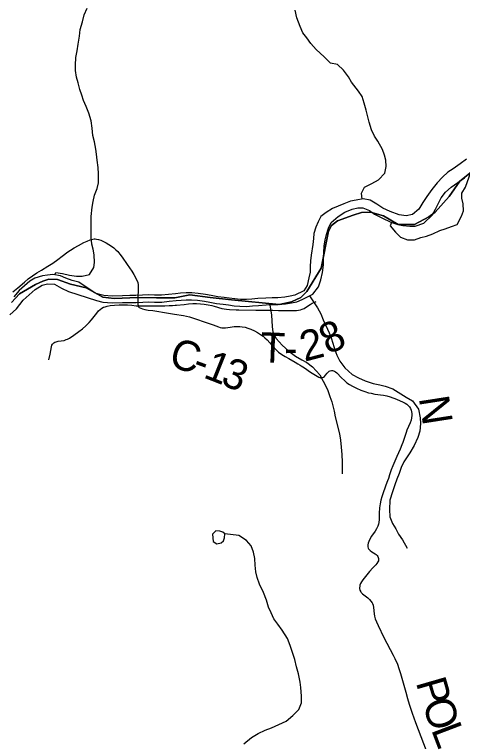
# Model space of a CAD drawing. Extents: x 1451455 to 1749751, y 218250 to 574981.
# Drawn here: x 1604198 to 1608653, y 271255 to 278477 of the extents above; entities that cross this region are included whole.
import ezdxf

# ---------------------------------------------------------------- set-up
doc = ezdxf.new("R2010")
doc.units = 0
for name, color, linetype in [('GM_X_County_Road', 7, 'Continuous'), ('GM_X_County_Road_Text', 7, 'Continuous'), ('GM_X_Minor_Lake', 7, 'Continuous'), ('GM_X_Minor_River', 7, 'Continuous'), ('GM_X_Township', 7, 'Continuous'), ('GM_X_Township_Road', 7, 'Continuous'), ('GM_X_Township_Road_Text', 7, 'Continuous'), ('GM_X_Township_ROW', 7, 'Continuous')]:
    doc.layers.add(name, color=color, linetype=linetype)

msp = doc.modelspace()

# ---------------------------------------------------------------- linework, layer by layer
at = {"layer": 'GM_X_County_Road'}
for points in [[(1604182.1, 275720.6), (1604229.7, 275760.6), (1604296.7, 275818.6), (1604335.3, 275849.5), (1604377.8, 275880.7), (1604421.6, 275910), (1604466.5, 275937.3), (1604531.3, 275975.7), (1604580.6, 276007.8), (1604628.5, 276041.8), (1604673, 276075.2), (1604729.9, 276119.7), (1604754.2, 276136.8), (1604790.4, 276159.7), (1604833.4, 276183.8), (1604886.2, 276210.6), (1604922.2, 276226.8), (1604950.1, 276237.5), (1604975.8, 276245), (1604989.4, 276247.3), (1604999.7, 276247.6), (1605013.4, 276246.2), (1605033.1, 276241.5), (1605055.2, 276233.8), (1605082.5, 276221.5), (1605108.8, 276207.5), (1605162.3, 276175.1), (1605186.7, 276157.8), (1605207, 276140.6), (1605225.7, 276121.7), (1605247.2, 276096.3), (1605268.9, 276067.2), (1605318.8, 275994), (1605364.6, 275925.8), (1605383.7, 275895), (1605401, 275863.3), (1605425.2, 275813.4), (1605429.4, 275791), (1605429.2, 275747.4), (1605424.7, 275660.5)], [(1605424.7, 275660.5), (1605423.6, 275639), (1605424.2, 275599.3), (1605427.1, 275582.4)], [(1605427.1, 275582.4), (1605428.3, 275575.1), (1605436.7, 275564.7), (1605472.4, 275553.5), (1605494, 275547.4), (1605529, 275541.1), (1605574, 275535.1), (1605612.8, 275529.4), (1605690.4, 275517.4), (1605790.8, 275501.5), (1605878, 275486.2), (1605939, 275472.7), (1605979.7, 275460.5), (1605998.4, 275454.6), (1606094.1, 275420.5), (1606174.7, 275393.8), (1606225.9, 275372.9), (1606244.3, 275367.3), (1606259.8, 275364.3), (1606275.6, 275362.8), (1606297.6, 275363.9), (1606342.5, 275370.5), (1606381.8, 275375.9), (1606414.9, 275377.6), (1606438.2, 275377.1), (1606461.4, 275374.7), (1606490.8, 275369.2), (1606519.7, 275361.2), (1606547.7, 275350.7), (1606583.7, 275334), (1606615.7, 275316.7), (1606643.9, 275299.3), (1606671, 275280.3), (1606689, 275265.6), (1606710.5, 275244.8), (1606737.3, 275215.5), (1606780.2, 275166.1), (1606802.9, 275143.1), (1606824.9, 275124.1), (1606856.1, 275100.9), (1606888.6, 275079.6), (1606925.4, 275058.8), (1606988.4, 275024.3), (1607016.6, 275007.8), (1607039, 274994.1), (1607050.1, 274987.1), (1607083.1, 274965.7), (1607142.3, 274925), (1607225.6, 274873.8), (1607233.7, 274870), (1607242.1, 274868.2), (1607249.8, 274868.3), (1607261.2, 274870.3), (1607272.1, 274874.9), (1607279.6, 274879.9), (1607292.3, 274893.4), (1607307.8, 274914.6), (1607319.5, 274927.3), (1607328.5, 274933.2), (1607338.7, 274937), (1607349.3, 274939), (1607359.9, 274938.8), (1607370.6, 274937), (1607380.6, 274933.1), (1607389.5, 274927.7), (1607402.4, 274916.6), (1607450.2, 274866.7), (1607478.4, 274839.9), (1607503.3, 274819.4), (1607529.9, 274801.1), (1607560.7, 274783.3), (1607598.4, 274764.6), (1607643.1, 274745.4), (1607682.7, 274730.9), (1607719.8, 274719.6), (1607745, 274713.6), (1607783.3, 274706.5), (1607867.4, 274694.1), (1607899.7, 274687.4), (1607934.6, 274677.6), (1607962, 274668.6), (1607979.4, 274663.1), (1608028, 274643.3), (1608064.2, 274627.1), (1608084.7, 274615.8), (1608098.6, 274606.2), (1608111.4, 274595.1), (1608124.8, 274579.9), (1608135.5, 274562.4), (1608142, 274546.7), (1608146.6, 274530.4), (1608149.2, 274513.6), (1608150, 274493.3), (1608147.5, 274469.8), (1608141.8, 274447), (1608132.9, 274421.8), (1608115.9, 274382.4), (1608099.7, 274346.8), (1608092.1, 274325.4), (1608059.5, 274226), (1608050.8, 274201.3), (1608033.3, 274158.7), (1608002.1, 274086.4), (1607959.9, 273994.2), (1607944.6, 273954.9), (1607927, 273902.3), (1607916.1, 273867.9), (1607907.8, 273843), (1607902.3, 273827.5), (1607889.2, 273790.3), (1607859.6, 273714), (1607850.4, 273686.2), (1607841.1, 273651.7), (1607834.5, 273616.6), (1607829.2, 273574.7), (1607826.4, 273522.7), (1607824.3, 273460.6), (1607820.9, 273431), (1607817.5, 273414.6), (1607810.1, 273392.3), (1607799, 273368), (1607785.6, 273345), (1607749.8, 273293.9), (1607731.6, 273263.3), (1607720.5, 273240.2), (1607715.1, 273225.2), (1607711.8, 273210), (1607711.2, 273197.6), (1607712.1, 273188.6), (1607715.2, 273176.8), (1607719.2, 273168.9), (1607724.1, 273161.5), (1607734.9, 273150.6), (1607750.3, 273139.5), (1607784.2, 273119), (1607795.1, 273110.8), (1607804.9, 273100.8), (1607811, 273092.1), (1607815.5, 273082.4), (1607818.1, 273071.9), (1607818.6, 273061.1), (1607816.7, 273050.3), (1607812.6, 273040.3), (1607801.3, 273023.6), (1607791, 273010.4), (1607761.5, 272979.1), (1607727.3, 272944.2), (1607701, 272911.9), (1607662, 272860.3), (1607650.1, 272841.1), (1607640.8, 272824.2), (1607634, 272806.5), (1607631.8, 272797.6), (1607630.2, 272782.1), (1607630.7, 272773.1), (1607633.8, 272758), (1607641.7, 272741.6), (1607646.9, 272734.2), (1607659.7, 272720.1), (1607684.9, 272700.5), (1607711.4, 272680.6), (1607728.9, 272664.8), (1607742, 272649.5), (1607753.8, 272632.9), (1607756.9, 272626.8), (1607763.6, 272607.6), (1607768.3, 272584.5), (1607775.2, 272522.5), (1607779.2, 272500.2), (1607786.4, 272472.1), (1607797.6, 272441.9), (1607813.6, 272406.3), (1607872.7, 272289.3), (1607963.8, 272111.2), (1607980.3, 272079.1), (1608005.5, 272021.9), (1608021.8, 271978.9), (1608038.1, 271928.8), (1608089.4, 271745.5), (1608106.9, 271682.4), (1608123.9, 271626), (1608153.7, 271535.9), (1608186.4, 271443.3), (1608291.2, 271164.1)]]:
    msp.add_lwpolyline(points, dxfattribs=at)
at = {"layer": 'GM_X_Minor_Lake'}
for points in [[(1606288.7, 273317.1), (1606268.9, 273333.4), (1606239, 273343.9), (1606201, 273346.5), (1606168.5, 273314.8), (1606175.5, 273242.5), (1606211.2, 273217.9), (1606253.4, 273229.4), (1606277.7, 273249.1), (1606288.1, 273277)], [(1606288.1, 273277), (1606288.7, 273317.1)]]:
    msp.add_lwpolyline(points, dxfattribs=at)
at = {"layer": 'GM_X_Minor_River'}
for points in [[(1604600.7, 275890.7), (1604608.7, 275913.8), (1604676.6, 275904.9), (1604746.5, 275888), (1604814.4, 275877), (1604872.4, 275876.3), (1604944.7, 275893.3), (1604987.6, 275962.9), (1604994.3, 276014.8), (1604989.2, 276091), (1604981.9, 276145.2), (1604968.5, 276195.4), (1604961.4, 276263.6), (1604960.2, 276331.7), (1604959.1, 276403.8), (1604960, 276469.9), (1604969.2, 276563.8), (1604979.9, 276619.8), (1604994.7, 276681.6), (1605019.5, 276749.4), (1605032.2, 276803.3), (1605033.4, 276893.4), (1605030.1, 276955.5), (1605019.1, 277029.8), (1605013.8, 277087.9), (1605008.4, 277138), (1604993.3, 277212.3), (1604978.1, 277276.6), (1604971, 277348.8), (1604961.9, 277421), (1604936.9, 277497.4), (1604909.6, 277561.8), (1604884.4, 277622.3), (1604869, 277674.5), (1604847.7, 277730.9), (1604830.5, 277797.2), (1604815.3, 277855.5), (1604806.1, 277919.7), (1604804.7, 277973.7), (1604809.7, 278049.8), (1604820.6, 278117.7), (1604831.4, 278181.6), (1604844.4, 278261.6), (1604851.2, 278329.6), (1604874.2, 278403.3), (1604891.1, 278473.2), (1604920, 278540.9)], [(1607655.9, 276642.9), (1607649.3, 276702.6), (1607680.1, 276762.3), (1607752.6, 276799.4), (1607819.1, 276834.5), (1607882, 276899.8), (1607894.9, 276967.7), (1607891.6, 277029.8), (1607876.2, 277080.1), (1607856.9, 277134.4), (1607809.9, 277217.1), (1607778.5, 277267.6), (1607749.3, 277330.1), (1607726.2, 277406.5), (1607712.9, 277460.7), (1607695.7, 277527), (1607676.6, 277597.4), (1607655.4, 277661.7), (1607618, 277716.3), (1607551.1, 277805.3), (1607519.7, 277857.7), (1607470.5, 277922.5), (1607409.2, 277981.4), (1607339.3, 277994.3), (1607278, 278057.2), (1607196.8, 278130.3), (1607145.5, 278189.1), (1607104.2, 278243.7), (1607064.8, 278294.3), (1607037.6, 278356.7), (1607006.6, 278445.2), (1606989.6, 278521.5)], [(1608692.5, 277041.3), (1608629.8, 276994), (1608559.2, 276944.9), (1608508.7, 276909.5), (1608456, 276862.2), (1608401.3, 276804.8), (1608348.4, 276739.4), (1608297.4, 276668), (1608260.7, 276608.4), (1608219.8, 276542.9), (1608157.1, 276491.7), (1608092.9, 276476.5), (1608022.9, 276485.4), (1607933.2, 276518.7), (1607861.6, 276551.6), (1607802.1, 276592.5), (1607734.5, 276633.4), (1607664.6, 276644.3), (1607596.4, 276633.2), (1607540.2, 276622), (1607473.8, 276596.8), (1607415.5, 276573.5), (1607361.1, 276550.2), (1607296.6, 276511), (1607244, 276471.7), (1607217.3, 276416), (1607194.6, 276364.2), (1607173.8, 276300.4), (1607173.2, 276250.4), (1607164.5, 276192.4), (1607147.1, 276084.5), (1607140.4, 276030.5), (1607139.7, 275974.5), (1607137, 275918.4), (1607126.3, 275862.5), (1607107.3, 275784.7), (1607074.6, 275733)], [(1607946.4, 276410.9), (1607935.5, 276376.5), (1607986.7, 276313.7), (1608038.2, 276265), (1608107.9, 276238), (1608176, 276239.1), (1608238.3, 276260.3), (1608296.5, 276275.5), (1608356.9, 276298.8), (1608429.3, 276329.9), (1608481.6, 276347.2), (1608543.9, 276370.4), (1608600.2, 276391.7), (1608643.3, 276473.2), (1608662, 276527), (1608658.9, 276595.2), (1608645.6, 276653.4), (1608648.2, 276703.4), (1608683, 276761), (1608736.9, 276910.5)], [(1607166.7, 275697.6), (1607221.2, 275773.1), (1607244.1, 275840.9), (1607261, 275914.8), (1607270, 275990.8), (1607270.9, 276062.8), (1607275.6, 276116.8), (1607276.3, 276174.9), (1607287.1, 276238.8), (1607301.8, 276292.7), (1607320.6, 276354.5), (1607347.4, 276412.3), (1607418.2, 276469.4), (1607484.8, 276512.6), (1607555.2, 276541.7), (1607611.4, 276555), (1607663.5, 276556.3), (1607727.2, 276529.4), (1607778.8, 276494.7), (1607850.4, 276457.7), (1607941.9, 276412.4), (1608009.7, 276389.5), (1608061.6, 276380.8), (1608129.6, 276373.9), (1608183.7, 276375.2), (1608270.1, 276404.1), (1608353.2, 276485.1), (1608386, 276544.7), (1608410.6, 276596.4), (1608441.4, 276654.1), (1608484.2, 276713.6), (1608540.9, 276762.9), (1608607.5, 276808.1), (1608672.1, 276855.3)], [(1605001.4, 275709.5), (1604839.6, 275816.6), (1604771.8, 275835.6), (1604708, 275856.4), (1604656.3, 275881.1), (1604580.4, 275894.2), (1604526.3, 275888.9), (1604476.1, 275881.5), (1604401.7, 275856.5), (1604349.4, 275829.1), (1604243.7, 275733.5)], [(1604404.4, 275746.3), (1604472.9, 275787.5), (1604525.2, 275802.8), (1604595.2, 275797.8), (1604664.8, 275758.9), (1604736.4, 275723.9)], [(1604152.1, 275492.1), (1604217, 275553.4), (1604284.3, 275638.6), (1604404.4, 275746.3)], [(1604243.7, 275733.5), (1604192.7, 275672)], [(1607074.6, 275733), (1606986, 275688.4), (1606940.5, 275679), (1606886.1, 275670.4), (1606816.5, 275663.9), (1606759.8, 275662.7), (1606698.3, 275659.5), (1606618.9, 275654.5), (1606560, 275649.3), (1606504.3, 275644.5), (1606444.1, 275647.2), (1606390.6, 275651.8), (1606334.1, 275658.5), (1606281.7, 275665.3), (1606218.9, 275672), (1606155, 275686.5), (1606097.8, 275695.8), (1606025.2, 275705.2), (1605961.4, 275710.4), (1605904.3, 275711.2), (1605850.2, 275707.7), (1605798.9, 275702.3), (1605729, 275695.3), (1605659.8, 275688.6), (1605590.6, 275687.7), (1605531.1, 275690.6), (1605471.8, 275687.2), (1605406.1, 275684.3), (1605346.3, 275685.2), (1605270.8, 275682.2), (1605170.6, 275679.8), (1605086.1, 275686.1), (1605032, 275699.6), (1605001.4, 275709.5)], [(1604736.4, 275723.9), (1605013.4, 275634.4), (1605075.2, 275618.9), (1605168.9, 275611.9), (1605273, 275614.4), (1605347.1, 275617.3), (1605407.2, 275616.5), (1605475.3, 275619.5), (1605531.4, 275622.7), (1605589.4, 275619.8), (1605663.5, 275620.8), (1605735.7, 275627.8), (1605805.8, 275634.8), (1605856, 275640.1), (1605906.1, 275643.4), (1605958.1, 275642.6), (1606018.1, 275637.7), (1606088, 275628.7), (1606142, 275619.9), (1606207.8, 275604.9), (1606273.8, 275598), (1606325.7, 275591.2), (1606383.7, 275584.3), (1606439.7, 275579.5), (1606505.7, 275576.6), (1606565.9, 275581.7), (1606624, 275586.9), (1606702.1, 275591.8), (1606762.3, 275594.9), (1606820.3, 275596.1), (1606894.5, 275603), (1606952.7, 275612.2), (1607006.9, 275623.5), (1607059.3, 275646.8), (1607166.7, 275697.6)], [(1607133.3, 275681.8), (1607212.2, 275562.4), (1607243.4, 275503.8), (1607266.6, 275443.2), (1607293.8, 275388.7), (1607328.8, 275314), (1607348, 275263.5), (1607363.3, 275213.2), (1607384.4, 275146.7), (1607403.6, 275092.3), (1607432.8, 275031.7), (1607483.9, 274966.8), (1607555, 274899.5), (1607618.6, 274866.5), (1607686.2, 274837.5), (1607763.9, 274812.3), (1607829.8, 274799.3), (1607885.6, 274784.4), (1607961.4, 274759.3), (1608038.7, 274710), (1608094.3, 274675.1), (1608157.8, 274638.1), (1608216.7, 274555), (1608233.4, 274470.5), (1608234.6, 274412.3), (1608229.5, 274336.2), (1608208.6, 274276.3), (1608173.4, 274194.6), (1608130.3, 274123), (1608070.9, 274033.6), (1608042.1, 273975.9), (1608023.2, 273916), (1608000.4, 273862.1), (1607981.5, 273804.2), (1607956.5, 273736.4), (1607931.2, 273650.5), (1607925.9, 273558.3), (1607930.8, 273486), (1607955.9, 273421.5), (1607989.2, 273366.8), (1608018.4, 273314.3), (1608057.6, 273257.5), (1608104.5, 273176.6)], [(1606737.4, 275593.6), (1606752.7, 275490.8), (1606755.9, 275434.5), (1606759.1, 275376.3), (1606768.3, 275322), (1606799.4, 275259.4), (1606858.5, 275190.4), (1606925.7, 275133.2), (1606993.1, 275084.1), (1607054.6, 275045.1), (1607106.2, 275018.3), (1607161.7, 274977.4), (1607234.6, 274896.1), (1607267.7, 274835.5), (1607312.6, 274752.6), (1607335.6, 274682), (1607354.8, 274627.6), (1607377.5, 274535), (1607388.7, 274480.7), (1607430.3, 274311.6), (1607439.4, 274247.3), (1607446.4, 274179), (1607453.4, 274106.7), (1607456.2, 274030.4), (1607457.5, 273976.2), (1607456.5, 273912.1)], [(1606478.6, 271232.3), (1606555.6, 271295.4), (1606620.2, 271334.6), (1606690.8, 271365.7), (1606755.2, 271390.8), (1606827.7, 271421.9), (1606898.3, 271457), (1606965.2, 271512.2), (1607026.1, 271571.5), (1607053.1, 271637.3), (1607054, 271703.4), (1607047.3, 271791.8), (1607040.1, 271844), (1607023.2, 271926.5), (1607002.2, 271997), (1606985.3, 272069.5), (1606941.3, 272208.5), (1606912.2, 272277.1), (1606859.4, 272360.1), (1606816.2, 272420.9), (1606776.9, 272473.7), (1606749.8, 272532.2), (1606724.6, 272590.7), (1606703.6, 272659.2), (1606674.6, 272735.9), (1606635.8, 272818.7), (1606612.7, 272883.2), (1606597.5, 272939.6), (1606590.5, 273005.9), (1606587.4, 273072.1), (1606576.4, 273136.5), (1606551.2, 273199), (1606506, 273251.8), (1606430.6, 273301), (1606288.7, 273317.1)]]:
    msp.add_lwpolyline(points, dxfattribs=at)
at = {"layer": 'GM_X_Township'}
for points in [[(1604167.1, 275615.4), (1604246.6, 275702.2), (1604408.1, 275796.2), (1604480.4, 275827.5), (1604540.6, 275846.8), (1604627.4, 275844.4), (1604755.1, 275798.6), (1604909.3, 275760), (1605075.6, 275668.4), (1605188.9, 275654), (1605425.4, 275666), (1605610.6, 275663.6), (1605791.3, 275663.6), (1605943.2, 275692.5), (1606143.2, 275666), (1606357.7, 275641.9), (1606829.7, 275594.9), (1606953.2, 275621.8), (1607044.5, 275664.2), (1607105.9, 275725.7), (1607247.3, 275955.5), (1607321.3, 276326.2), (1607350, 276379.9), (1607412, 276427.7), (1607566.7, 276482), (1607650.1, 276511.3), (1607737.8, 276513.1), (1607868.5, 276478.5), (1608014.8, 276390.1), (1608175.9, 276390.2), (1608319.1, 276467.2), (1608382.9, 276514.3), (1608520.8, 276668.3), (1608626.4, 276820), (1608760.1, 276928)], [(1608760.1, 276928), (1608626.4, 276820), (1608520.8, 276668.3), (1608382.9, 276514.3), (1608319.1, 276467.2), (1608175.9, 276390.2), (1608014.8, 276390.1), (1607868.5, 276478.5), (1607737.8, 276513.1), (1607650.1, 276511.3), (1607566.7, 276482), (1607412, 276427.7), (1607350, 276379.9), (1607321.3, 276326.2), (1607247.3, 275955.5), (1607105.9, 275725.7), (1607044.5, 275664.2), (1606953.2, 275621.8), (1606829.7, 275594.9), (1606357.7, 275641.9), (1606143.2, 275666), (1605943.2, 275692.5), (1605791.3, 275663.6), (1605610.6, 275663.6), (1605425.4, 275666), (1605188.9, 275654), (1605075.6, 275668.4), (1604909.3, 275760), (1604755.1, 275798.6), (1604627.4, 275844.4), (1604540.6, 275846.8), (1604480.4, 275827.5), (1604408.1, 275796.2), (1604246.6, 275702.2), (1604167.1, 275615.4)]]:
    msp.add_lwpolyline(points, dxfattribs=at)
at = {"layer": 'GM_X_Township_Road'}
msp.add_lwpolyline([(1605427.1, 275582.4), (1605481.2, 275582.7), (1605529.7, 275583.8), (1605555.7, 275584), (1605591.6, 275583.9), (1605604.7, 275583.8), (1605617.7, 275583.6), (1605637.2, 275584), (1605656.8, 275584), (1605679.6, 275584.3), (1605692.6, 275584.4), (1605734.8, 275585.9), (1605754.3, 275586.8), (1605770.6, 275587.3), (1605796.6, 275588.8), (1605809.6, 275589.7), (1605884.2, 275596.6), (1605929.6, 275602.2), (1605972, 275604.8), (1606008, 275605.4), (1606047.3, 275603.4), (1606083.1, 275599.5), (1606125.1, 275592.6), (1606160.2, 275584.7), (1606182.3, 275579), (1606260.8, 275556.9), (1606305.5, 275549.4), (1606337.2, 275545.7), (1606402.3, 275542.7), (1606422.9, 275541.7), (1606429.8, 275541.8), (1606597.1, 275540.6), (1606692.6, 275540.3), (1606767.9, 275539), (1606823.2, 275536.5), (1606875.3, 275534.8), (1606934.3, 275535.4), (1607002.9, 275536.4), (1607022.3, 275538.5), (1607041.5, 275542.6), (1607059.9, 275549.1), (1607077.5, 275557.6), (1607102.3, 275573.2), (1607137.9, 275596.7), (1607157.9, 275607.9), (1607174, 275615.1), (1607197.9, 275624.3)], dxfattribs=at)
at = {"layer": 'GM_X_Township_ROW'}
msp.add_lwpolyline([(1604539.5, 275047.8), (1604552.5, 275102), (1604567, 275176.1), (1604570.8, 275192), (1604575, 275200.9), (1604581.1, 275208.6), (1604588.6, 275214.9), (1604599.9, 275221.5), (1604612.2, 275226.2), (1604631.4, 275230.5), (1604692.5, 275238.5), (1604713.2, 275247), (1604725.2, 275252.1), (1604745.4, 275263), (1604789.5, 275291.3), (1604838.6, 275326.7), (1604874.6, 275355), (1604906.7, 275383.2), (1604939.3, 275415.7), (1604963.2, 275442.7), (1605015.5, 275510.1), (1605035, 275532.3), (1605049.3, 275545.7), (1605067.6, 275559), (1605084.8, 275568.2), (1605100.1, 275574.2), (1605119.1, 275579.2), (1605148, 275584.6), (1605193.6, 275589.7), (1605239.4, 275592.5), (1605294.5, 275593.4), (1605322.5, 275591.2), (1605364.2, 275588), (1605408, 275584.1), (1605427.1, 275582.4)], dxfattribs=at)

# ---------------------------------------------------------------- texts
at = {"layer": 'GM_X_County_Road_Text'}
for s, rotation, p in [('C', 342.94842, (1605720.2, 274987.1)), ('1', 338.32808, (1606065.5, 274874.8)), ('-', 340.00672, (1605951.9, 274916.1)), ('3', 337.79684, (1606236.6, 274806.8)), ('N', 278.80641, (1608218.7, 274667.9)), ('P', 286.11967, (1608188.1, 271843)), ('O', 289.1102, (1608249.5, 271632.2)), ('L', 290.78617, (1608339.2, 271373.8))]:
    msp.add_text(s, height=300, rotation=rotation, dxfattribs=at).set_placement(p)
at = {"layer": 'GM_X_Township_Road_Text'}
for s, rotation, p in [('8', 25.43831, (1607318, 275094.2)), ('T', 357.80531, (1606638.8, 275021.9)), ('2', 14.65742, (1607081.5, 275026.3)), ('-', 1.19723, (1606882.4, 275013.2))]:
    msp.add_text(s, height=300, rotation=rotation, dxfattribs=at).set_placement(p)

doc.saveas('drawing.dxf')
